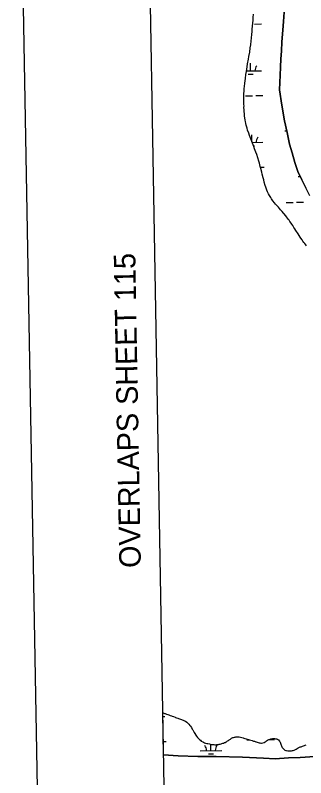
# Model space of a CAD drawing. Extents: x 3914892 to 3953151, y 242587 to 268572.
# Drawn here: x 3918236 to 3919584, y 261098 to 264643 of the extents above; entities that cross this region are included whole.
import ezdxf

# ---------------------------------------------------------------- set-up
doc = ezdxf.new("R2010")
doc.units = 0
for name, color, linetype in [('V-ANNO-SYMB', 7, 'Continuous'), ('V-ANNO-TEXT', 7, 'Continuous'), ('V-GRID-FRAM', 7, 'Continuous'), ('V-TOPO-SHOR', 7, 'Continuous'), ('V-WETL-SWMP', 7, 'Continuous')]:
    doc.layers.add(name, color=color, linetype=linetype)

msp = doc.modelspace()

# ---------------------------------------------------------------- linework, layer by layer
at = {"layer": 'V-ANNO-SYMB'}
msp.add_lwpolyline([(3918645.8, 243844), (3951723.7, 244435.8), (3951313.8, 267348.7), (3918235.9, 266756.9), (3918645.8, 243844)], dxfattribs=at)
at = {"layer": 'V-GRID-FRAM'}
msp.add_lwpolyline([(3918836.6, 266200.2), (3950733.3, 266770.9), (3951066.5, 248591.3), (3919153.9, 248020.4), (3918836.6, 266200.2)], dxfattribs=at)
at = {"layer": 'V-TOPO-SHOR'}
for points in [[(3919602.6, 263803.9), (3919584.1, 263840.6), (3919566.2, 263877.8), (3919547.6, 263916.5), (3919533.2, 263958.9), (3919520.4, 264002.9), (3919509.5, 264043.6), (3919497.3, 264098.1), (3919485.8, 264152.3), (3919473.9, 264225.2), (3919462.6, 264295.4), (3919463.3, 264330.5), (3919464.7, 264364.9), (3919466.4, 264401), (3919468.3, 264439.6), (3919471.3, 264475.3), (3919473.6, 264519.2), (3919477.2, 264573.3), (3919480.4, 264614.2), (3919484.7, 264657.4)], [(3918923.8, 261204.5), (3918991.8, 261200.1), (3919082.7, 261196.6), (3919168.3, 261196.5), (3919291.3, 261193), (3919388.8, 261188.3), (3919441.8, 261186), (3919503.8, 261190.3), (3919558.4, 261192.5), (3919626.1, 261196.6)]]:
    msp.add_lwpolyline(points, dxfattribs=at)
at = {"layer": 'V-WETL-SWMP'}
for p, q in [((3919340.8, 264632.1), (3919342.3, 264648.3)), ((3919484.7, 264657.4), (3919480.4, 264614.2)), ((3919337.5, 264593.9), (3919338.2, 264604.8)), ((3919338.2, 264604.8), (3919339.7, 264620.9)), ((3919339.7, 264620.9), (3919340.8, 264632.1)), ((3919346.9, 264601.7), (3919378.9, 264602.3)), ((3919480.4, 264614.2), (3919477.2, 264573.3)), ((3919334.2, 264554.3), (3919334.9, 264565.8)), ((3919334.9, 264565.8), (3919335.9, 264577.1)), ((3919335.9, 264577.1), (3919337.5, 264593.9)), ((3919477.2, 264573.3), (3919473.6, 264519.2)), ((3919331.2, 264524.5), (3919332.6, 264536.4)), ((3919332.6, 264536.4), (3919334.2, 264554.3)), ((3919326.7, 264491.5), (3919328.8, 264504.8)), ((3919328.8, 264504.8), (3919331.2, 264524.5)), ((3919473.6, 264519.2), (3919471.3, 264475.3)), ((3919319.9, 264451.6), (3919324, 264471.6)), ((3919324, 264471.6), (3919326.7, 264491.5)), ((3919471.3, 264475.3), (3919468.3, 264439.6)), ((3919313.9, 264417), (3919318, 264438)), ((3919318, 264438), (3919319.9, 264451.6)), ((3919468.3, 264439.6), (3919466.4, 264401)), ((3919308.6, 264381.6), (3919311.7, 264403)), ((3919311.7, 264403), (3919313.9, 264417)), ((3919328.2, 264384.1), (3919327.6, 264420.1)), ((3919466.4, 264401), (3919464.7, 264364.9)), ((3919304.4, 264349), (3919306.8, 264368)), ((3919306.8, 264368), (3919308.6, 264381.6)), ((3919308.9, 264383.8), (3919378.2, 264385)), ((3919316.5, 264368.5), (3919340.5, 264368.9)), ((3919464.7, 264364.9), (3919463.3, 264330.5)), ((3919299.5, 264312.3), (3919301.3, 264327.7)), ((3919301.3, 264327.7), (3919303, 264337.5)), ((3919303, 264337.5), (3919304.4, 264349)), ((3919463.3, 264330.5), (3919462.6, 264295.4)), ((3919297.1, 264280.7), (3919297.7, 264289.1)), ((3919297.7, 264289.1), (3919298.5, 264302.4)), ((3919298.5, 264302.4), (3919299.5, 264312.3)), ((3919462.6, 264295.4), (3919473.9, 264225.2)), ((3919296.2, 264251.2), (3919296.5, 264261.3)), ((3919296.7, 264245.2), (3919296.2, 264251.2)), ((3919296.5, 264261.3), (3919296.7, 264268.7)), ((3919296.7, 264268.7), (3919297.1, 264280.7)), ((3919304.9, 264268.2), (3919336.9, 264268.8)), ((3919352.9, 264269.1), (3919384.9, 264269.7)), ((3919296.5, 264236.4), (3919296.7, 264245.2)), ((3919297.3, 264227.6), (3919296.5, 264236.4)), ((3919297.2, 264213.8), (3919297.8, 264221.9)), ((3919297.6, 264203.6), (3919297.2, 264213.8)), ((3919297.8, 264221.9), (3919297.3, 264227.6)), ((3919473.9, 264225.2), (3919485.8, 264152.3)), ((3919298.1, 264195.9), (3919297.6, 264203.6)), ((3919299.1, 264184.6), (3919298.1, 264195.9)), ((3919300.2, 264173), (3919299.1, 264184.6)), ((3919301.4, 264165.5), (3919300.2, 264173)), ((3919303.2, 264154.9), (3919301.4, 264165.5)), ((3919304.4, 264148.2), (3919303.2, 264154.9)), ((3919306.2, 264139), (3919304.4, 264148.2)), ((3919485.8, 264152.3), (3919497.3, 264098.1)), ((3919308.1, 264131.2), (3919306.2, 264139)), ((3919311.6, 264118.4), (3919308.1, 264131.2)), ((3919314.1, 264108.9), (3919311.6, 264118.4)), ((3919319.3, 264094.3), (3919314.1, 264108.9)), ((3919487.8, 264105), (3919495.8, 264105.1)), ((3919322.8, 264084.3), (3919319.3, 264094.3)), ((3919328.7, 264068.7), (3919322.8, 264084.3)), ((3919334.1, 264055), (3919333.5, 264087.5)), ((3919497.3, 264098.1), (3919509.5, 264043.6)), ((3919334.9, 264053), (3919328.7, 264068.7)), ((3919337.2, 264047.7), (3919334.9, 264053)), ((3919335.6, 264051.5), (3919384.2, 264052.4)), ((3919343.1, 264032), (3919337.2, 264047.7)), ((3919341.5, 264036.2), (3919346.5, 264036.3)), ((3919509.5, 264043.6), (3919520.4, 264002.9)), ((3919347, 264021.7), (3919343.1, 264032)), ((3919352.8, 264005.7), (3919347, 264021.7)), ((3919356.4, 263995.4), (3919352.8, 264005.7)), ((3919520.4, 264002.9), (3919533.2, 263958.9)), ((3919361.2, 263980.1), (3919356.4, 263995.4)), ((3919366.4, 263964.5), (3919361.2, 263980.1)), ((3919368.9, 263954.9), (3919366.4, 263964.5)), ((3919372.7, 263940.4), (3919368.9, 263954.9)), ((3919375.5, 263930.1), (3919372.7, 263940.4)), ((3919373.7, 263936.7), (3919390.8, 263937)), ((3919379.6, 263914.1), (3919375.5, 263930.1)), ((3919533.2, 263958.9), (3919547.6, 263916.5)), ((3919382.5, 263903.5), (3919379.6, 263914.1)), ((3919386.5, 263887.5), (3919382.5, 263903.5)), ((3919547.6, 263916.5), (3919566.2, 263877.8)), ((3919548.5, 263893.4), (3919558.6, 263893.6)), ((3919389, 263877.3), (3919386.5, 263887.5)), ((3919391.9, 263867), (3919389, 263877.3)), ((3919396, 263851.7), (3919391.9, 263867)), ((3919566.2, 263877.8), (3919584.1, 263840.6)), ((3919398.6, 263843.6), (3919396, 263851.7)), ((3919403.5, 263830.4), (3919398.6, 263843.6)), ((3919406.7, 263822.6), (3919403.5, 263830.4)), ((3919412, 263811.9), (3919406.7, 263822.6)), ((3919415.4, 263805.1), (3919412, 263811.9)), ((3919421.4, 263795.7), (3919415.4, 263805.1)), ((3919425.1, 263789.7), (3919421.4, 263795.7)), ((3919431.8, 263780.3), (3919425.1, 263789.7)), ((3919439.7, 263771.3), (3919431.8, 263780.3)), ((3919444.4, 263765.2), (3919439.7, 263771.3)), ((3919452.6, 263755.8), (3919444.4, 263765.2)), ((3919457.7, 263750), (3919452.6, 263755.8)), ((3919462.4, 263744.2), (3919457.7, 263750)), ((3919493.8, 263772.4), (3919525.8, 263772.9)), ((3919541.8, 263773.2), (3919573.8, 263773.8)), ((3919467.2, 263738.8), (3919462.4, 263744.2)), ((3919474, 263730.8), (3919467.2, 263738.8)), ((3919480.4, 263722.9), (3919474, 263730.8)), ((3919483.2, 263720.4), (3919480.4, 263722.9)), ((3919491.3, 263710.3), (3919483.2, 263720.4)), ((3919495, 263705.6), (3919491.3, 263710.3)), ((3919499.4, 263699.8), (3919495, 263705.6)), ((3919502.5, 263695.5), (3919499.4, 263699.8)), ((3919506.8, 263689.4), (3919502.5, 263695.5)), ((3919510.5, 263684), (3919506.8, 263689.4)), ((3919516.3, 263676.5), (3919510.5, 263684)), ((3919519.7, 263671.1), (3919516.3, 263676.5)), ((3919523.7, 263665.3), (3919519.7, 263671.1)), ((3919529.4, 263656), (3919523.7, 263665.3)), ((3919533.1, 263650.3), (3919529.4, 263656)), ((3919538.5, 263642.7), (3919533.1, 263650.3)), ((3919541.9, 263638.1), (3919538.5, 263642.7)), ((3919546.2, 263631.2), (3919541.9, 263638.1)), ((3919549.3, 263626.2), (3919546.2, 263631.2)), ((3919553.6, 263619.4), (3919549.3, 263626.2)), ((3919558.7, 263611.5), (3919553.6, 263619.4)), ((3919562, 263606.1), (3919558.7, 263611.5)), ((3919567.4, 263598.6), (3919562, 263606.1)), ((3919570.8, 263593.2), (3919567.4, 263598.6)), ((3919575.8, 263586.4), (3919570.8, 263593.2)), ((3919579.2, 263582.1), (3919575.8, 263586.4)), ((3919583.9, 263575.2), (3919579.2, 263582.1)), ((3919587.3, 263570.9), (3919583.9, 263575.2)), ((3918923.8, 261204.5), (3918920.4, 261400.4)), ((3918920.4, 261400.4), (3918922.8, 261399.5)), ((3918920.7, 261382.3), (3918930, 261382.4)), ((3918922.8, 261399.5), (3918928.6, 261397.3)), ((3918928.6, 261397.3), (3918931.9, 261396.1)), ((3918931.9, 261396.1), (3918937.6, 261394)), ((3918937.6, 261394), (3918943.5, 261391.9)), ((3918943.5, 261391.9), (3918948.9, 261389.8)), ((3918948.9, 261389.8), (3918954.7, 261387.9)), ((3918954.7, 261387.9), (3918960.9, 261385.6)), ((3918960.9, 261385.6), (3918964.7, 261384.2)), ((3918964.7, 261384.2), (3918970.1, 261382.1)), ((3918970.1, 261382.1), (3918977.3, 261379.6)), ((3918977.3, 261379.6), (3918980.2, 261378.6)), ((3918980.2, 261378.6), (3918984.9, 261376.9)), ((3918984.9, 261376.9), (3918990.1, 261375.2)), ((3918990.1, 261375.2), (3918993.6, 261373.8)), ((3918993.6, 261373.8), (3918998.8, 261371.7)), ((3918998.8, 261371.7), (3919002.7, 261370.4)), ((3919002.7, 261370.4), (3919007.9, 261368.5)), ((3919007.9, 261368.5), (3919011.2, 261367.2)), ((3919011.2, 261367.2), (3919015.9, 261365.1)), ((3919015.9, 261365.1), (3919018.8, 261363.9)), ((3919018.8, 261363.9), (3919022, 261362.6)), ((3919022, 261362.6), (3919025.8, 261360.4)), ((3919025.8, 261360.4), (3919031.6, 261356.5)), ((3919031.6, 261356.5), (3919034, 261354.5)), ((3919034, 261354.5), (3919037.3, 261351.4)), ((3919037.3, 261351.4), (3919041.7, 261346.7)), ((3919041.7, 261346.7), (3919046.3, 261341.5)), ((3919046.3, 261341.5), (3919049.4, 261338)), ((3919049.4, 261338), (3919053.7, 261331.2)), ((3919053.7, 261331.2), (3919057.7, 261324.1)), ((3919057.7, 261324.1), (3919059.5, 261320.5)), ((3919059.5, 261320.5), (3919062.7, 261314.6)), ((3919062.7, 261314.6), (3919066.4, 261308.2)), ((3919066.4, 261308.2), (3919069.6, 261303.1)), ((3919069.6, 261303.1), (3919074.6, 261295.8)), ((3919074.6, 261295.8), (3919077.7, 261291.5)), ((3919077.7, 261291.5), (3919082.2, 261285.7)), ((3919082.2, 261285.7), (3919085, 261282.4)), ((3919085, 261282.4), (3919089, 261277.9)), ((3919089, 261277.9), (3919091.4, 261275.4)), ((3919091.4, 261275.4), (3919095, 261272.1)), ((3919095, 261272.1), (3919099.3, 261268.5)), ((3919099.3, 261268.5), (3919106, 261264.4)), ((3919218.2, 261267), (3919220.8, 261268.8)), ((3919220.8, 261268.8), (3919225.8, 261271.5)), ((3919225.8, 261271.5), (3919229.4, 261273.5)), ((3919229.4, 261273.5), (3919234.6, 261276.9)), ((3919234.6, 261276.9), (3919239.9, 261281.8)), ((3919239.9, 261281.8), (3919242.2, 261283.9)), ((3919242.2, 261283.9), (3919245.4, 261284.8)), ((3919245.4, 261284.8), (3919249, 261285.4)), ((3919249, 261285.4), (3919252.8, 261286.2)), ((3919252.8, 261286.2), (3919256.6, 261287.1)), ((3919256.6, 261287.1), (3919260.3, 261287.7)), ((3919260.3, 261287.7), (3919264.2, 261287.9)), ((3919264.2, 261287.9), (3919269.8, 261288.3)), ((3919269.8, 261288.3), (3919275.6, 261287.6)), ((3919275.6, 261287.6), (3919281.5, 261286.4)), ((3919281.5, 261286.4), (3919286.8, 261285)), ((3919286.8, 261285), (3919293.2, 261283)), ((3919293.2, 261283), (3919296.9, 261282.2)), ((3919296.9, 261282.2), (3919301.7, 261280.7)), ((3919301.7, 261280.7), (3919307, 261278.9)), ((3919307, 261278.9), (3919311.9, 261277.5)), ((3919310.5, 261273.8), (3919324.2, 261274)), ((3919311.9, 261277.5), (3919318.1, 261275.8)), ((3919318.1, 261275.8), (3919323.7, 261274.2)), ((3919323.7, 261274.2), (3919329.5, 261272.4)), ((3919329.5, 261272.4), (3919335.4, 261270.5)), ((3919335.4, 261270.5), (3919341.3, 261268.6)), ((3919341.3, 261268.6), (3919345.8, 261267.2)), ((3919398.4, 261266.7), (3919401.6, 261268.8)), ((3919401.6, 261268.8), (3919407.4, 261273.1)), ((3919407.4, 261273.1), (3919412.9, 261275.9)), ((3919412.4, 261275.6), (3919438.4, 261276.1)), ((3919412.9, 261275.9), (3919418.4, 261277.7)), ((3919418.4, 261277.7), (3919421.8, 261278.4)), ((3919421.8, 261278.4), (3919427.1, 261279.3)), ((3919427.1, 261279.3), (3919431.5, 261279.6)), ((3919431.5, 261279.6), (3919434.9, 261279.6)), ((3919434.9, 261279.6), (3919438.9, 261279.7)), ((3919438.9, 261279.7), (3919444.2, 261279.2)), ((3919444.2, 261279.2), (3919448.4, 261278.3)), ((3919448.4, 261278.3), (3919452.9, 261276.6)), ((3919452.9, 261276.6), (3919457.7, 261273.5)), ((3919457.7, 261273.5), (3919462.3, 261268.6)), ((3919462.3, 261268.6), (3919464.2, 261265.9)), ((3918922.7, 261266.8), (3918936.6, 261267.1)), ((3919106, 261264.4), (3919109.7, 261262.7)), ((3919109.7, 261262.7), (3919114.7, 261260.4)), ((3919114.7, 261260.4), (3919118.4, 261259.3)), ((3919118.4, 261259.3), (3919124.5, 261257.7)), ((3919124.5, 261257.7), (3919129, 261256.7)), ((3919129, 261256.7), (3919137.4, 261255)), ((3919137.4, 261255), (3919145.3, 261253)), ((3919144.3, 261224.4), (3919143.7, 261253.4)), ((3919145.3, 261253), (3919150.2, 261252.3)), ((3919150.2, 261252.3), (3919157.4, 261251.8)), ((3919157.4, 261251.8), (3919161.8, 261251.3)), ((3919161.8, 261251.3), (3919167.7, 261251.5)), ((3919167.7, 261251.5), (3919172.1, 261251.9)), ((3919172.1, 261251.9), (3919178.7, 261252.7)), ((3919178.7, 261252.7), (3919182.9, 261253.5)), ((3919182.9, 261253.5), (3919187, 261254.4)), ((3919187, 261254.4), (3919192, 261255.5)), ((3919192, 261255.5), (3919195, 261256.6)), ((3919195, 261256.6), (3919199.8, 261258.2)), ((3919199.8, 261258.2), (3919202.8, 261259.4)), ((3919202.8, 261259.4), (3919207.1, 261261.2)), ((3919207.1, 261261.2), (3919209.9, 261262.3)), ((3919209.9, 261262.3), (3919214, 261264.3)), ((3919214, 261264.3), (3919218.2, 261267)), ((3919345.8, 261267.2), (3919351.8, 261265.2)), ((3919351.8, 261265.2), (3919354.7, 261264.3)), ((3919354.7, 261264.3), (3919359.4, 261262.9)), ((3919359.4, 261262.9), (3919362.9, 261261.9)), ((3919362.9, 261261.9), (3919368, 261260.4)), ((3919368, 261260.4), (3919371.1, 261259.6)), ((3919371.1, 261259.6), (3919375.3, 261258.9)), ((3919375.3, 261258.9), (3919379, 261258.8)), ((3919379, 261258.8), (3919384.8, 261260)), ((3919384.8, 261260), (3919390.7, 261262.1)), ((3919390.7, 261262.1), (3919395.2, 261264.5)), ((3919395.2, 261264.5), (3919398.4, 261266.7)), ((3919464.2, 261265.9), (3919465.5, 261262.9)), ((3919465.5, 261262.9), (3919467.6, 261257.9)), ((3919467.6, 261257.9), (3919468.7, 261254.3)), ((3919468.7, 261254.3), (3919470.2, 261249.5)), ((3919470.2, 261249.5), (3919471.1, 261246.3)), ((3919471.1, 261246.3), (3919472.8, 261241.9)), ((3919472.8, 261241.9), (3919475.4, 261237.8)), ((3919475.4, 261237.8), (3919477.5, 261235.4)), ((3919477.5, 261235.4), (3919480.2, 261232.4)), ((3919539.8, 261230.7), (3919543.9, 261233.4)), ((3919543.9, 261233.4), (3919548.4, 261236.5)), ((3919548.4, 261236.5), (3919551.3, 261238.3)), ((3919551.3, 261238.3), (3919555.3, 261239.4)), ((3919555.3, 261239.4), (3919558.9, 261241.1)), ((3919558.9, 261241.1), (3919562.5, 261242.2)), ((3919562.5, 261242.2), (3919566.2, 261243.7)), ((3919566.2, 261243.7), (3919569.2, 261244.8)), ((3919569.2, 261244.8), (3919573.3, 261246.1)), ((3919573.3, 261246.1), (3919578.1, 261247.5)), ((3919578.1, 261247.5), (3919580.9, 261248.8)), ((3919580.9, 261248.8), (3919586.5, 261251.1)), ((3918991.8, 261200.1), (3918923.8, 261204.5)), ((3919082.7, 261196.6), (3918991.8, 261200.1)), ((3919094.3, 261223.5), (3919194.2, 261225.3)), ((3919132.5, 261208.7), (3919156.5, 261209.2)), ((3919480.2, 261232.4), (3919483.8, 261228.6)), ((3919483.8, 261228.6), (3919487.8, 261226.5)), ((3919487.8, 261226.5), (3919491.6, 261225.2)), ((3919491.6, 261225.2), (3919494.6, 261224.4)), ((3919494.6, 261224.4), (3919500.3, 261223.1)), ((3919500.3, 261223.1), (3919506.5, 261222.4)), ((3919506.5, 261222.4), (3919512.6, 261222.6)), ((3919512.6, 261222.6), (3919518.6, 261223.6)), ((3919518.6, 261223.6), (3919522.9, 261224.4)), ((3919522.9, 261224.4), (3919526.1, 261225.2)), ((3919526.1, 261225.2), (3919530.9, 261226.6)), ((3919530.9, 261226.6), (3919533.9, 261227.7)), ((3919533.9, 261227.7), (3919536.7, 261229.2)), ((3919536.7, 261229.2), (3919539.8, 261230.7)), ((3919168.3, 261196.5), (3919082.7, 261196.6)), ((3919291.3, 261193), (3919168.3, 261196.5)), ((3919388.8, 261188.3), (3919291.3, 261193)), ((3919441.8, 261186), (3919388.8, 261188.3)), ((3919503.8, 261190.3), (3919441.8, 261186)), ((3919558.4, 261192.5), (3919503.8, 261190.3)), ((3919626.1, 261196.6), (3919558.4, 261192.5))]:
    msp.add_line(p, q, dxfattribs=at)
for centre, start, end in [((3919383.5, 264385.6), 140.2532, 181.7968), ((3919389.4, 264052.9), 140.2532, 181.7968), ((3919089, 261223.9), 0.2532, 41.7968), ((3919199.5, 261225.8), 140.2532, 181.7968)]:
    msp.add_arc(centre, 35.2, start, end, dxfattribs=at)

# ---------------------------------------------------------------- texts
at = {"layer": 'V-ANNO-TEXT'}
msp.add_text('OVERLAPS SHEET 115', height=100, rotation=91.025, dxfattribs=at).set_placement((3918819, 262074.3))

doc.saveas('drawing.dxf')
